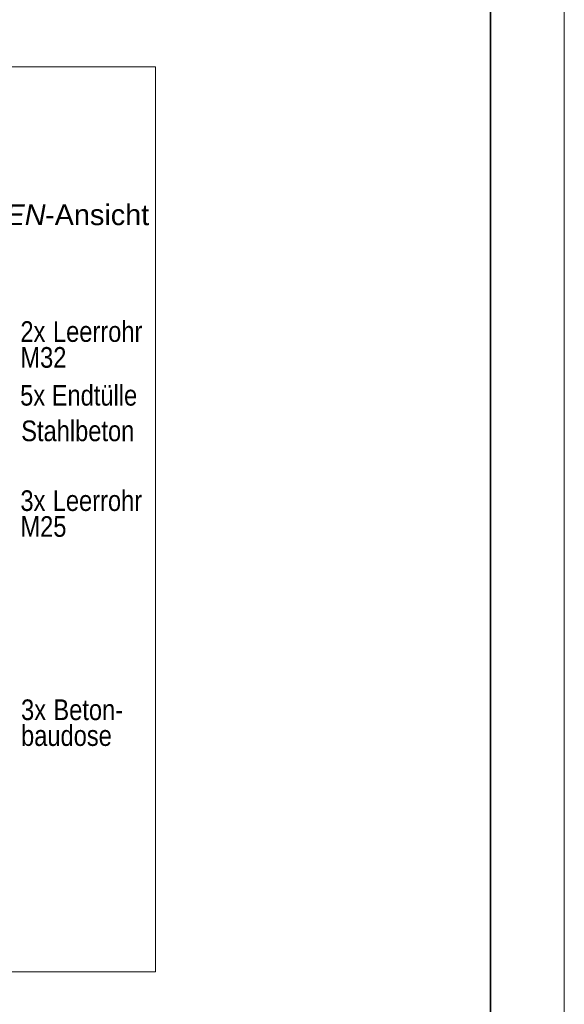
# Model space of a CAD drawing. Extents: x -620 to 300, y 62 to 1107.
# Tile 282 of 290: x 263 to 300, y 813 to 879. Entities that reach past the tile are written whole.
import ezdxf
from ezdxf.lldxf.tags import DXFTag

# ---------------------------------------------------------------- set-up
doc = ezdxf.new("R2010")
doc.units = 0
doc.layers.get('0').update_dxf_attribs({"lineweight": 35})
doc.layers.add('E_Detail_Beschriftung', color=7, linetype='Continuous', lineweight=13, true_color=0x009900)
doc.layers.add('E_Detail_Linie_Text_Bem', color=7, linetype='Continuous', lineweight=13)
doc.layers.add('iwb_Plankopf Rahmen', color=7, linetype='Continuous', lineweight=35)
doc.styles.get("Standard").update_dxf_attribs({"font": 'ARIALN.TTF'})
tags = doc.linetypes.add('fein_strichliert-A06G9GDB8I', pattern=[4, 1, -2, 1]).pattern_tags.tags
tags[8:9] = [DXFTag(74, 4), DXFTag(75, 0), DXFTag(340, '0'), DXFTag(46, 0.0), DXFTag(50, 0.0), DXFTag(44, 0.0), DXFTag(45, 0.0)]
tags[6:7] = [DXFTag(74, 4), DXFTag(75, 0), DXFTag(340, '0'), DXFTag(46, 0.0), DXFTag(50, 0.0), DXFTag(44, 0.0), DXFTag(45, 0.0)]
tags[4:5] = [DXFTag(74, 4), DXFTag(75, 0), DXFTag(340, '0'), DXFTag(46, 0.0), DXFTag(50, 0.0), DXFTag(44, 0.0), DXFTag(45, 0.0)]

# ---------------------------------------------------------------- blocks, each defined once
blk = doc.blocks.new('Referenz-A06G9GDJ8I')
at = {"layer": 'E_Detail_Linie_Text_Bem', "linetype": 'fein_strichliert-A06G9GDB8I', "ltscale": 0.65}
for p, q in [((272.636, 876.205), (209.866, 876.205)), ((272.636, 814.889), (272.636, 876.205)), ((209.866, 814.889), (269.609, 814.889)), ((269.609, 814.889), (272.636, 814.889))]:
    blk.add_line(p, q, dxfattribs=at)
at = {"layer": 'E_Detail_Beschriftung', "linetype": 'Continuous', "lineweight": -2, "ltscale": 0.25, "char_height": 1.4, "attachment_point": 1}
for s, insert in [('{\\fArial|b0|i1;SEITEN}', (258.121, 866.876)), ('{\\fArial;-Ansicht}', (265.151, 866.876))]:
    blk.add_mtext(s, dxfattribs=dict(at, insert=insert))
at = {"layer": 'E_Detail_Beschriftung', "linetype": 'Continuous', "ltscale": 0.13, "char_height": 1.4, "attachment_point": 1}
for s, insert in [('{\\fArial Narrow;2x}', (263.478, 858.966)), ('{\\fArial Narrow;Leerrohr}', (265.687, 858.966)), ('{\\fArial Narrow;M32}', (263.478, 857.214)), ('{\\fArial Narrow;5x Endtülle}', (263.462, 854.649)), ('{\\fArial Narrow;Stahlbeton}', (263.534, 852.239)), ('{\\fArial Narrow;3x}', (263.481, 847.512)), ('{\\fArial Narrow;Leerrohr}', (265.671, 847.512)), ('{\\fArial Narrow;M25}', (263.481, 845.759)), ('{\\fArial Narrow;3x}', (263.524, 833.343)), ('{\\fArial Narrow;Beton-}', (265.716, 833.343)), ('{\\fArial Narrow;baudose}', (263.524, 831.593))]:
    blk.add_mtext(s, dxfattribs=dict(at, insert=insert))

msp = doc.modelspace()

# ---------------------------------------------------------------- linework, layer by layer
at = {"layer": 'iwb_Plankopf Rahmen', "color": 8, "lineweight": 13, "ltscale": 0.13, "true_color": 0x808080}
msp.add_lwpolyline([(300.353, 62.433), (-619.647, 62.433), (-619.647, 1107.433), (300.353, 1107.433), (300.353, 62.433)], close=True, dxfattribs=at)
at = {"layer": 'iwb_Plankopf Rahmen', "ltscale": 0.35}
msp.add_lwpolyline([(-599.647, 67.433), (-599.647, 1102.433), (295.353, 1102.433), (295.353, 67.433), (-599.647, 67.433)], close=True, dxfattribs=at)

# ---------------------------------------------------------------- block references
at = {"color": 8, "lineweight": 25, "ltscale": 0.25, "true_color": 0x808080}
msp.add_blockref('Referenz-A06G9GDJ8I', (0, 0), dxfattribs=at)

doc.saveas('drawing.dxf')
